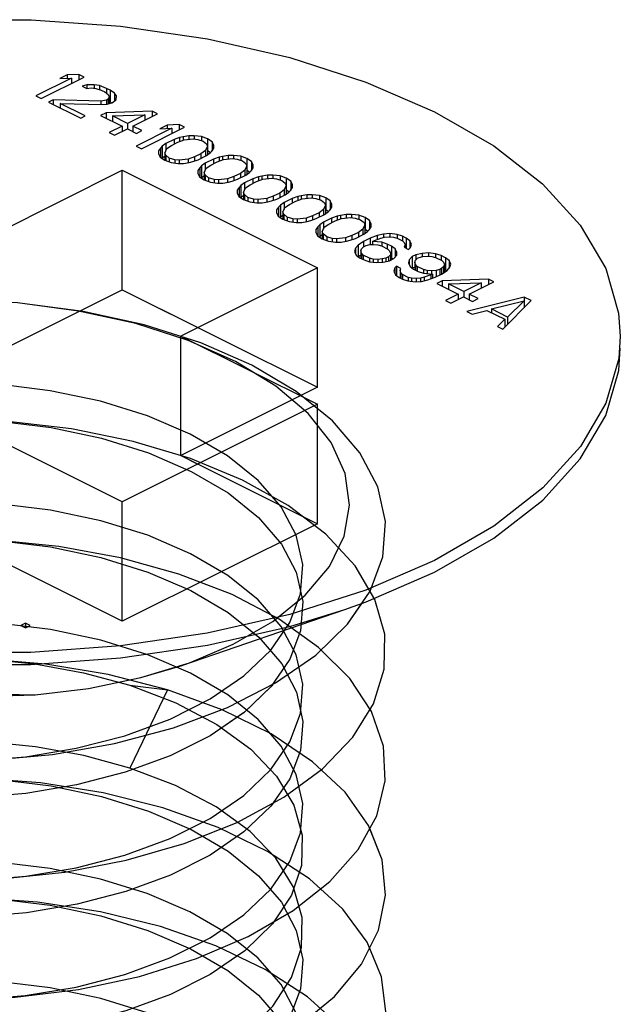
# Paper-space layout '005_EXP_CORICANT_PE_DRAWING_3_1' of a CAD drawing. Header units: millimetres. Extents: x 6 to 413, y 7 to 290.
# Tile 362 of 362: x 273.927 to 274.319, y 257.065 to 257.708. Entities that reach past the tile are written whole.
import ezdxf

# ---------------------------------------------------------------- set-up
doc = ezdxf.new("R2010")
doc.units = ezdxf.units.MM
doc.header["$LTSCALE"] = 23.1
doc.layers.get('0').update_dxf_attribs({"linetype": 'CONTINUOUS'})
doc.layers.add('124100000694A_M3X4P5_C_NI_BL184', color=7, linetype='CONTINUOUS')

# ---------------------------------------------------------------- blocks, each defined once
blk = doc.blocks.new('124100000694A_M3X4P5_C_NI_BL184', base_point=(273.90518, 257.20236))
at = {"layer": '124100000694A_M3X4P5_C_NI_BL184', "color": 7, "linetype": 'Continuous'}
for p, q in [((273.94145, 257.65644), (273.96945, 257.67044)), ((273.95828, 257.67186), (273.95352, 257.66948)), ((273.96595, 257.67219), (273.95828, 257.67186)), ((273.95828, 257.67186), (273.95828, 257.66968)), ((273.96595, 257.67219), (273.96595, 257.66869)), ((273.96945, 257.67044), (273.96595, 257.67219)), ((273.96119, 257.66981), (273.93795, 257.65819)), ((273.95352, 257.66948), (273.96119, 257.66981)), ((273.96119, 257.66981), (273.96119, 257.66631)), ((273.97112, 257.66544), (273.96815, 257.66454)), ((273.96815, 257.66454), (273.97107, 257.66308)), ((273.97583, 257.66547), (273.97112, 257.66544)), ((273.97112, 257.66544), (273.97112, 257.66308)), ((273.97583, 257.66547), (273.97583, 257.66311)), ((273.97936, 257.6649), (273.97583, 257.66547)), ((273.97936, 257.6649), (273.97936, 257.66232)), ((273.98404, 257.66315), (273.97936, 257.6649)), ((273.93795, 257.65819), (273.94145, 257.65644)), ((273.97107, 257.66308), (273.97402, 257.66339)), ((273.97402, 257.66339), (273.97696, 257.66311)), ((273.97696, 257.66311), (273.98047, 257.66195)), ((273.98047, 257.66195), (273.98281, 257.66079)), ((273.98281, 257.66079), (273.98513, 257.65903)), ((273.98404, 257.66315), (273.98404, 257.65986)), ((273.98637, 257.66198), (273.98404, 257.66315)), ((273.98569, 257.65756), (273.98507, 257.65608)), ((273.98513, 257.65903), (273.98569, 257.65756)), ((273.98569, 257.65756), (273.98569, 257.65322)), ((273.98637, 257.66198), (273.98637, 257.65419)), ((273.98927, 257.65994), (273.98637, 257.66198)), ((273.98927, 257.65994), (273.98927, 257.65492)), ((273.99042, 257.65817), (273.98927, 257.65994)), ((273.99037, 257.65582), (273.99042, 257.65817)), ((273.9491, 257.6556), (273.94612, 257.65411)), ((273.94612, 257.65411), (273.96712, 257.64361)), ((273.9491, 257.6556), (273.9491, 257.65262)), ((273.98033, 257.65488), (273.9491, 257.6556)), ((273.95376, 257.65326), (273.95376, 257.65029)), ((273.95376, 257.65326), (273.98145, 257.65253)), ((273.9701, 257.6451), (273.95376, 257.65326)), ((273.98388, 257.65549), (273.98033, 257.65488)), ((273.98033, 257.65488), (273.98033, 257.65253)), ((273.98145, 257.65253), (273.98441, 257.65284)), ((273.98507, 257.65608), (273.98388, 257.65549)), ((273.98388, 257.65549), (273.98388, 257.65284)), ((273.98441, 257.65284), (273.98738, 257.65374)), ((273.98507, 257.65608), (273.98507, 257.65304)), ((273.98637, 257.65419), (273.98569, 257.65453)), ((273.98712, 257.65366), (273.98637, 257.65419)), ((273.98738, 257.65374), (273.98857, 257.65433)), ((273.98857, 257.65433), (273.99037, 257.65582)), ((273.96712, 257.64361), (273.9701, 257.6451)), ((273.9837, 257.64723), (273.98013, 257.64545)), ((273.98013, 257.64545), (273.99413, 257.63845)), ((274.01379, 257.64828), (273.9837, 257.64723)), ((273.9837, 257.64723), (273.9837, 257.64366)), ((273.98778, 257.64519), (274.00902, 257.64589)), ((273.98778, 257.64519), (273.98778, 257.64162)), ((273.9977, 257.64023), (273.98778, 257.64519)), ((274.00902, 257.64589), (273.9977, 257.64023)), ((274.0012, 257.63848), (274.01729, 257.64653)), ((274.00902, 257.64589), (274.00902, 257.64239)), ((274.01379, 257.64828), (274.01379, 257.64478)), ((274.01729, 257.64653), (274.01379, 257.64828)), ((273.99413, 257.63845), (273.98579, 257.63427)), ((273.99413, 257.63845), (273.99413, 257.63494)), ((273.9977, 257.64023), (273.9977, 257.63669)), ((274.0012, 257.63848), (274.0012, 257.63491)), ((274.00704, 257.63557), (274.0012, 257.63848)), ((274.02362, 257.63919), (274.01885, 257.63681)), ((274.03129, 257.63952), (274.02362, 257.63919)), ((274.02362, 257.63919), (274.02362, 257.63701)), ((274.03129, 257.63952), (274.03129, 257.63602)), ((274.03479, 257.63777), (274.03129, 257.63952)), ((273.98579, 257.63427), (273.98929, 257.63252)), ((273.98929, 257.63252), (273.99763, 257.63669)), ((273.99763, 257.63669), (274.00346, 257.63378)), ((274.02652, 257.63714), (274.00329, 257.62552)), ((274.00346, 257.63378), (274.00704, 257.63557)), ((274.00679, 257.62377), (274.03479, 257.63777)), ((274.01885, 257.63681), (274.02652, 257.63714)), ((274.02652, 257.63714), (274.02652, 257.63364)), ((274.03762, 257.63219), (274.03407, 257.63158)), ((274.04116, 257.63221), (274.03762, 257.63219)), ((274.03762, 257.63219), (274.03762, 257.62984)), ((274.04116, 257.63221), (274.04116, 257.63014)), ((274.04586, 257.63164), (274.04116, 257.63221)), ((274.00329, 257.62552), (274.00679, 257.62377)), ((274.02038, 257.62532), (274.01917, 257.62413)), ((274.02277, 257.6271), (274.02038, 257.62532)), ((274.02038, 257.62532), (274.02038, 257.61753)), ((274.02814, 257.62978), (274.02277, 257.6271)), ((274.02277, 257.6271), (274.02277, 257.62262)), ((274.0233, 257.62386), (274.02629, 257.62594)), ((274.02629, 257.62594), (274.03046, 257.62803)), ((274.0317, 257.63098), (274.02814, 257.62978)), ((274.02814, 257.62978), (274.02814, 257.62686)), ((274.03046, 257.62803), (274.03462, 257.62952)), ((274.03407, 257.63158), (274.0317, 257.63098)), ((274.0317, 257.63098), (274.0317, 257.62847)), ((274.03407, 257.63158), (274.03407, 257.62932)), ((274.03462, 257.62952), (274.04052, 257.63014)), ((274.04052, 257.63014), (274.04347, 257.62986)), ((274.04347, 257.62986), (274.04698, 257.6287)), ((274.04586, 257.63164), (274.04586, 257.62907)), ((274.04996, 257.63019), (274.04586, 257.63164)), ((274.04698, 257.6287), (274.0493, 257.62695)), ((274.04986, 257.62547), (274.04862, 257.62252)), ((274.0493, 257.62695), (274.04986, 257.62547)), ((274.04986, 257.62547), (274.04986, 257.61982)), ((274.04996, 257.63019), (274.04996, 257.6224)), ((274.05286, 257.62814), (274.04996, 257.63019)), ((274.05286, 257.62814), (274.05286, 257.62243)), ((274.05399, 257.62579), (274.05286, 257.62814)), ((274.05395, 257.62402), (274.05399, 257.62579)), ((274.01796, 257.62236), (274.01792, 257.62059)), ((274.01792, 257.62059), (274.01905, 257.61824)), ((274.01917, 257.62413), (274.01796, 257.62236)), ((274.01796, 257.62236), (274.01796, 257.62059)), ((274.01917, 257.62413), (274.01917, 257.61824)), ((274.02205, 257.62091), (274.0233, 257.62386)), ((274.02205, 257.62091), (274.02205, 257.61619)), ((274.02261, 257.61944), (274.02205, 257.62091)), ((274.02261, 257.61944), (274.02261, 257.61596)), ((274.02493, 257.61768), (274.02261, 257.61944)), ((274.04562, 257.62044), (274.04145, 257.61836)), ((274.04378, 257.6166), (274.04914, 257.61928)), ((274.04862, 257.62252), (274.04562, 257.62044)), ((274.04562, 257.62044), (274.04562, 257.61752)), ((274.04862, 257.62252), (274.04862, 257.61902)), ((274.04914, 257.61928), (274.05153, 257.62106)), ((274.05164, 257.62121), (274.04996, 257.6224)), ((274.05153, 257.62106), (274.05274, 257.62225)), ((274.05274, 257.62225), (274.05395, 257.62402)), ((274.06329, 257.61936), (274.05974, 257.61875)), ((274.06682, 257.61937), (274.06329, 257.61936)), ((274.06329, 257.61936), (274.06329, 257.617)), ((274.06682, 257.61937), (274.06682, 257.61731)), ((274.07153, 257.61881), (274.06682, 257.61937)), ((274.01905, 257.61824), (274.02196, 257.61619)), ((274.02038, 257.61753), (274.02025, 257.6174)), ((274.02205, 257.61877), (274.02038, 257.61753)), ((274.02196, 257.61619), (274.02605, 257.61474)), ((274.02493, 257.61768), (274.02493, 257.61513)), ((274.02845, 257.61652), (274.02493, 257.61768)), ((274.02605, 257.61474), (274.03076, 257.61417)), ((274.02845, 257.61652), (274.02845, 257.61445)), ((274.03139, 257.61624), (274.02845, 257.61652)), ((274.03076, 257.61417), (274.03429, 257.61419)), ((274.0373, 257.61686), (274.03139, 257.61624)), ((274.03139, 257.61624), (274.03139, 257.61417)), ((274.03429, 257.61419), (274.03784, 257.6148)), ((274.04145, 257.61836), (274.0373, 257.61686)), ((274.0373, 257.61686), (274.0373, 257.6148)), ((274.03784, 257.6148), (274.04021, 257.6154)), ((274.04021, 257.6154), (274.04378, 257.6166)), ((274.04145, 257.61836), (274.04145, 257.61582)), ((274.04605, 257.61249), (274.04484, 257.6113)), ((274.04844, 257.61427), (274.04605, 257.61249)), ((274.04605, 257.61249), (274.04605, 257.60469)), ((274.0538, 257.61695), (274.04844, 257.61427)), ((274.04844, 257.61427), (274.04844, 257.60979)), ((274.04896, 257.61103), (274.05195, 257.61311)), ((274.05195, 257.61311), (274.05613, 257.61519)), ((274.05737, 257.61815), (274.0538, 257.61695)), ((274.0538, 257.61695), (274.0538, 257.61403)), ((274.05613, 257.61519), (274.06028, 257.61669)), ((274.05974, 257.61875), (274.05737, 257.61815)), ((274.05737, 257.61815), (274.05737, 257.61564)), ((274.05974, 257.61875), (274.05974, 257.61649)), ((274.06028, 257.61669), (274.06619, 257.61731)), ((274.06619, 257.61731), (274.06913, 257.61703)), ((274.06913, 257.61703), (274.07265, 257.61587)), ((274.07153, 257.61881), (274.07153, 257.61624)), ((274.07562, 257.61736), (274.07153, 257.61881)), ((274.07265, 257.61587), (274.07497, 257.61411)), ((274.07553, 257.61264), (274.07428, 257.60969)), ((274.07497, 257.61411), (274.07553, 257.61264)), ((274.07553, 257.61264), (274.07553, 257.60698)), ((274.07562, 257.61736), (274.07562, 257.60956)), ((274.07853, 257.61531), (274.07562, 257.61736)), ((274.07853, 257.61531), (274.07853, 257.60959)), ((274.07966, 257.61296), (274.07853, 257.61531)), ((274.07962, 257.61119), (274.07966, 257.61296)), ((273.90518, 257.56512), (273.99427, 257.60967)), ((273.99427, 257.53173), (273.99427, 257.60967)), ((273.99427, 257.60967), (274.12155, 257.54603)), ((274.04363, 257.60953), (274.04359, 257.60776)), ((274.04359, 257.60776), (274.04472, 257.6054)), ((274.04484, 257.6113), (274.04363, 257.60953)), ((274.04363, 257.60953), (274.04363, 257.60776)), ((274.04484, 257.6113), (274.04484, 257.6054)), ((274.04772, 257.60807), (274.04896, 257.61103)), ((274.04772, 257.60807), (274.04772, 257.60336)), ((274.04828, 257.6066), (274.04772, 257.60807)), ((274.04828, 257.6066), (274.04828, 257.60312)), ((274.0506, 257.60485), (274.04828, 257.6066)), ((274.07129, 257.60761), (274.06712, 257.60552)), ((274.06944, 257.60377), (274.07481, 257.60645)), ((274.07428, 257.60969), (274.07129, 257.60761)), ((274.07129, 257.60761), (274.07129, 257.60469)), ((274.07428, 257.60969), (274.07428, 257.60619)), ((274.07481, 257.60645), (274.0772, 257.60823)), ((274.07731, 257.60838), (274.07562, 257.60956)), ((274.0772, 257.60823), (274.0784, 257.60941)), ((274.0784, 257.60941), (274.07962, 257.61119)), ((274.08896, 257.60652), (274.08541, 257.60591)), ((274.09249, 257.60654), (274.08896, 257.60652)), ((274.08896, 257.60652), (274.08896, 257.60417)), ((274.09249, 257.60654), (274.09249, 257.60447)), ((274.0972, 257.60598), (274.09249, 257.60654)), ((274.04472, 257.6054), (274.04762, 257.60336)), ((274.04605, 257.60469), (274.04591, 257.60456)), ((274.04772, 257.60594), (274.04605, 257.60469)), ((274.04762, 257.60336), (274.05172, 257.6019)), ((274.0506, 257.60485), (274.0506, 257.6023)), ((274.05411, 257.60369), (274.0506, 257.60485)), ((274.05172, 257.6019), (274.05642, 257.60134)), ((274.05411, 257.60369), (274.05411, 257.60162)), ((274.05706, 257.60341), (274.05411, 257.60369)), ((274.05642, 257.60134), (274.05996, 257.60136)), ((274.06296, 257.60403), (274.05706, 257.60341)), ((274.05706, 257.60341), (274.05706, 257.60134)), ((274.05996, 257.60136), (274.06351, 257.60197)), ((274.06712, 257.60552), (274.06296, 257.60403)), ((274.06296, 257.60403), (274.06296, 257.60197)), ((274.06351, 257.60197), (274.06588, 257.60257)), ((274.06588, 257.60257), (274.06944, 257.60377)), ((274.06712, 257.60552), (274.06712, 257.60299)), ((274.07171, 257.59965), (274.07051, 257.59847)), ((274.07411, 257.60143), (274.07171, 257.59965)), ((274.07171, 257.59965), (274.07171, 257.59186)), ((274.07947, 257.60411), (274.07411, 257.60143)), ((274.07411, 257.60143), (274.07411, 257.59695)), ((274.07463, 257.59819), (274.07762, 257.60027)), ((274.07762, 257.60027), (274.08179, 257.60236)), ((274.08303, 257.60531), (274.07947, 257.60411)), ((274.07947, 257.60411), (274.07947, 257.6012)), ((274.08179, 257.60236), (274.08595, 257.60385)), ((274.08541, 257.60591), (274.08303, 257.60531)), ((274.08303, 257.60531), (274.08303, 257.6028)), ((274.08541, 257.60591), (274.08541, 257.60366)), ((274.08595, 257.60385), (274.09186, 257.60447)), ((274.09186, 257.60447), (274.0948, 257.60419)), ((274.0948, 257.60419), (274.09831, 257.60303)), ((274.0972, 257.60598), (274.0972, 257.6034)), ((274.10129, 257.60452), (274.0972, 257.60598)), ((274.09831, 257.60303), (274.10063, 257.60128)), ((274.10119, 257.59981), (274.09995, 257.59685)), ((274.10063, 257.60128), (274.10119, 257.59981)), ((274.10119, 257.59981), (274.10119, 257.59415)), ((274.10129, 257.60452), (274.10129, 257.59673)), ((274.1042, 257.60248), (274.10129, 257.60452)), ((274.1042, 257.60248), (274.1042, 257.59676)), ((274.10533, 257.60012), (274.1042, 257.60248)), ((274.10529, 257.59835), (274.10533, 257.60012)), ((274.06929, 257.59669), (274.06926, 257.59492)), ((274.06926, 257.59492), (274.07039, 257.59257)), ((274.07051, 257.59847), (274.06929, 257.59669)), ((274.06929, 257.59669), (274.06929, 257.59492)), ((274.07051, 257.59847), (274.07051, 257.59257)), ((274.07339, 257.59524), (274.07463, 257.59819)), ((274.07339, 257.59524), (274.07339, 257.59052)), ((274.07395, 257.59377), (274.07339, 257.59524)), ((274.07395, 257.59377), (274.07395, 257.59029)), ((274.07627, 257.59201), (274.07395, 257.59377)), ((274.09696, 257.59477), (274.09279, 257.59269)), ((274.09511, 257.59093), (274.10047, 257.59361)), ((274.09995, 257.59685), (274.09696, 257.59477)), ((274.09696, 257.59477), (274.09696, 257.59186)), ((274.09995, 257.59685), (274.09995, 257.59335)), ((274.10047, 257.59361), (274.10287, 257.59539)), ((274.10297, 257.59554), (274.10129, 257.59673)), ((274.10287, 257.59539), (274.10407, 257.59658)), ((274.10407, 257.59658), (274.10529, 257.59835)), ((274.11462, 257.59369), (274.11107, 257.59308)), ((274.11816, 257.59371), (274.11462, 257.59369)), ((274.11462, 257.59369), (274.11462, 257.59133)), ((274.11816, 257.59371), (274.11816, 257.59164)), ((274.12286, 257.59314), (274.11816, 257.59371)), ((274.12286, 257.59314), (274.12286, 257.59057)), ((274.12696, 257.59169), (274.12286, 257.59314)), ((274.07039, 257.59257), (274.07329, 257.59052)), ((274.07171, 257.59186), (274.07158, 257.59173)), ((274.07339, 257.5931), (274.07171, 257.59186)), ((274.07329, 257.59052), (274.07739, 257.58907)), ((274.07627, 257.59201), (274.07627, 257.58947)), ((274.07978, 257.59085), (274.07627, 257.59201)), ((274.07739, 257.58907), (274.08209, 257.58851)), ((274.07978, 257.59085), (274.07978, 257.58878)), ((274.08272, 257.59057), (274.07978, 257.59085)), ((274.08209, 257.58851), (274.08563, 257.58852)), ((274.08863, 257.59119), (274.08272, 257.59057)), ((274.08272, 257.59057), (274.08272, 257.58851)), ((274.08563, 257.58852), (274.08918, 257.58913)), ((274.09279, 257.59269), (274.08863, 257.59119)), ((274.08863, 257.59119), (274.08863, 257.58913)), ((274.08918, 257.58913), (274.09155, 257.58973)), ((274.09155, 257.58973), (274.09511, 257.59093)), ((274.09279, 257.59269), (274.09279, 257.59015)), ((274.09738, 257.58682), (274.09618, 257.58563)), ((274.09978, 257.5886), (274.09738, 257.58682)), ((274.09738, 257.58682), (274.09738, 257.57902)), ((274.10514, 257.59128), (274.09978, 257.5886)), ((274.09978, 257.5886), (274.09978, 257.58412)), ((274.1003, 257.58536), (274.10329, 257.58744)), ((274.10329, 257.58744), (274.10746, 257.58952)), ((274.1087, 257.59248), (274.10514, 257.59128)), ((274.10514, 257.59128), (274.10514, 257.58836)), ((274.10746, 257.58952), (274.11162, 257.59102)), ((274.11107, 257.59308), (274.1087, 257.59248)), ((274.1087, 257.59248), (274.1087, 257.58997)), ((274.11107, 257.59308), (274.11107, 257.59082)), ((274.11162, 257.59102), (274.11753, 257.59164)), ((274.11753, 257.59164), (274.12047, 257.59136)), ((274.12047, 257.59136), (274.12398, 257.5902)), ((274.12398, 257.5902), (274.1263, 257.58844)), ((274.12686, 257.58697), (274.12562, 257.58402)), ((274.1263, 257.58844), (274.12686, 257.58697)), ((274.12686, 257.58697), (274.12686, 257.58131)), ((274.12696, 257.59169), (274.12696, 257.58389)), ((274.12986, 257.58964), (274.12696, 257.59169)), ((274.12986, 257.58964), (274.12986, 257.58393)), ((274.13099, 257.58729), (274.12986, 257.58964)), ((274.13096, 257.58552), (274.13099, 257.58729)), ((274.09496, 257.58386), (274.09493, 257.58209)), ((274.09493, 257.58209), (274.09605, 257.57974)), ((274.09618, 257.58563), (274.09496, 257.58386)), ((274.09496, 257.58386), (274.09496, 257.58209)), ((274.09618, 257.58563), (274.09618, 257.57974)), ((274.09906, 257.5824), (274.1003, 257.58536)), ((274.09906, 257.5824), (274.09906, 257.57769)), ((274.09962, 257.58093), (274.09906, 257.5824)), ((274.09962, 257.58093), (274.09962, 257.57746)), ((274.10194, 257.57918), (274.09962, 257.58093)), ((274.12263, 257.58194), (274.11846, 257.57985)), ((274.12078, 257.5781), (274.12614, 257.58078)), ((274.12562, 257.58402), (274.12263, 257.58194)), ((274.12263, 257.58194), (274.12263, 257.57902)), ((274.12562, 257.58402), (274.12562, 257.58052)), ((274.12614, 257.58078), (274.12854, 257.58256)), ((274.12864, 257.58271), (274.12696, 257.58389)), ((274.12854, 257.58256), (274.12974, 257.58375)), ((274.12974, 257.58375), (274.13096, 257.58552)), ((274.14029, 257.58085), (274.13674, 257.58025)), ((274.14383, 257.58087), (274.14029, 257.58085)), ((274.14029, 257.58085), (274.14029, 257.5785)), ((274.14383, 257.58087), (274.14383, 257.57881)), ((274.14853, 257.58031), (274.14383, 257.58087)), ((274.14853, 257.58031), (274.14853, 257.57773)), ((274.15263, 257.57886), (274.14853, 257.58031)), ((274.09605, 257.57974), (274.09896, 257.57769)), ((274.09738, 257.57902), (274.09725, 257.57889)), ((274.09906, 257.58027), (274.09738, 257.57902)), ((274.09896, 257.57769), (274.10306, 257.57624)), ((274.10194, 257.57918), (274.10194, 257.57663)), ((274.10545, 257.57802), (274.10194, 257.57918)), ((274.10306, 257.57624), (274.10776, 257.57567)), ((274.10545, 257.57802), (274.10545, 257.57595)), ((274.10839, 257.57774), (274.10545, 257.57802)), ((274.10776, 257.57567), (274.1113, 257.57569)), ((274.1143, 257.57836), (274.10839, 257.57774)), ((274.10839, 257.57774), (274.10839, 257.57567)), ((274.1113, 257.57569), (274.11485, 257.5763)), ((274.11846, 257.57985), (274.1143, 257.57836)), ((274.1143, 257.57836), (274.1143, 257.5763)), ((274.11485, 257.5763), (274.11722, 257.5769)), ((274.11722, 257.5769), (274.12078, 257.5781)), ((274.11846, 257.57985), (274.11846, 257.57732)), ((274.12305, 257.57398), (274.12185, 257.5728)), ((274.12545, 257.57576), (274.12305, 257.57398)), ((274.12305, 257.57398), (274.12305, 257.56619)), ((274.13081, 257.57845), (274.12545, 257.57576)), ((274.12545, 257.57576), (274.12545, 257.57128)), ((274.12597, 257.57253), (274.12896, 257.5746)), ((274.12896, 257.5746), (274.13313, 257.57669)), ((274.13437, 257.57964), (274.13081, 257.57845)), ((274.13081, 257.57845), (274.13081, 257.57553)), ((274.13313, 257.57669), (274.13729, 257.57818)), ((274.13674, 257.58025), (274.13437, 257.57964)), ((274.13437, 257.57964), (274.13437, 257.57714)), ((274.13674, 257.58025), (274.13674, 257.57799)), ((274.13729, 257.57818), (274.1432, 257.57881)), ((274.1432, 257.57881), (274.14614, 257.57853)), ((274.14614, 257.57853), (274.14965, 257.57737)), ((274.14965, 257.57737), (274.15197, 257.57561)), ((274.15253, 257.57414), (274.15129, 257.57118)), ((274.15197, 257.57561), (274.15253, 257.57414)), ((274.15253, 257.57414), (274.15253, 257.56848)), ((274.15263, 257.57886), (274.15263, 257.57106)), ((274.15553, 257.57681), (274.15263, 257.57886)), ((274.15553, 257.57681), (274.15553, 257.57109)), ((274.15666, 257.57446), (274.15553, 257.57681)), ((274.15663, 257.57269), (274.15666, 257.57446)), ((274.12063, 257.57102), (274.12059, 257.56925)), ((274.12059, 257.56925), (274.12172, 257.5669)), ((274.12185, 257.5728), (274.12063, 257.57102)), ((274.12063, 257.57102), (274.12063, 257.56925)), ((274.12185, 257.5728), (274.12185, 257.5669)), ((274.12473, 257.56744), (274.12305, 257.56619)), ((274.12473, 257.56957), (274.12597, 257.57253)), ((274.12473, 257.56957), (274.12473, 257.56485)), ((274.12528, 257.5681), (274.12473, 257.56957)), ((274.12528, 257.5681), (274.12528, 257.56462)), ((274.12761, 257.56634), (274.12528, 257.5681)), ((274.1483, 257.56911), (274.14413, 257.56702)), ((274.14645, 257.56526), (274.15181, 257.56795)), ((274.15129, 257.57118), (274.1483, 257.56911)), ((274.1483, 257.56911), (274.1483, 257.56619)), ((274.15129, 257.57118), (274.15129, 257.56768)), ((274.15181, 257.56795), (274.1542, 257.56973)), ((274.15431, 257.56988), (274.15263, 257.57106)), ((274.1542, 257.56973), (274.15541, 257.57091)), ((274.15541, 257.57091), (274.15663, 257.57269)), ((274.16478, 257.56801), (274.16063, 257.56711)), ((274.16891, 257.56833), (274.16478, 257.56801)), ((274.16478, 257.56801), (274.16478, 257.56595)), ((274.16891, 257.56833), (274.16891, 257.56626)), ((274.17362, 257.56777), (274.16891, 257.56833)), ((274.17362, 257.56777), (274.17362, 257.56541)), ((274.17713, 257.5666), (274.17362, 257.56777)), ((274.12172, 257.5669), (274.12463, 257.56485)), ((274.12305, 257.56619), (274.12292, 257.56606)), ((274.12463, 257.56485), (274.12872, 257.5634)), ((274.12761, 257.56634), (274.12761, 257.5638)), ((274.13112, 257.56518), (274.12761, 257.56634)), ((274.12872, 257.5634), (274.13343, 257.56284)), ((274.13112, 257.56518), (274.13112, 257.56311)), ((274.13406, 257.5649), (274.13112, 257.56518)), ((274.13343, 257.56284), (274.13696, 257.56286)), ((274.13997, 257.56552), (274.13406, 257.5649)), ((274.13406, 257.5649), (274.13406, 257.56284)), ((274.13696, 257.56286), (274.14051, 257.56346)), ((274.14413, 257.56702), (274.13997, 257.56552)), ((274.13997, 257.56552), (274.13997, 257.56346)), ((274.14051, 257.56346), (274.14289, 257.56407)), ((274.14289, 257.56407), (274.14645, 257.56526)), ((274.14413, 257.56702), (274.14413, 257.56448)), ((274.15171, 257.56323), (274.14812, 257.56085)), ((274.15588, 257.56531), (274.15171, 257.56323)), ((274.15171, 257.56323), (274.15171, 257.55969)), ((274.15342, 257.56058), (274.15579, 257.56119)), ((274.15579, 257.56119), (274.15815, 257.5612)), ((274.16063, 257.56711), (274.15588, 257.56531)), ((274.15588, 257.56531), (274.15588, 257.56119)), ((274.15761, 257.56326), (274.1588, 257.56386)), ((274.15761, 257.56326), (274.15761, 257.5612)), ((274.16349, 257.5627), (274.15761, 257.56326)), ((274.15815, 257.5612), (274.16109, 257.56092)), ((274.1588, 257.56386), (274.16296, 257.56535)), ((274.16063, 257.56711), (274.16063, 257.56452)), ((274.16296, 257.56535), (274.16533, 257.56595)), ((274.16349, 257.5627), (274.16349, 257.56034)), ((274.167, 257.56154), (274.16349, 257.5627)), ((274.16533, 257.56595), (274.16828, 257.56626)), ((274.167, 257.56154), (274.167, 257.55856)), ((274.16992, 257.56008), (274.167, 257.56154)), ((274.16828, 257.56626), (274.17122, 257.56598)), ((274.17122, 257.56598), (274.17357, 257.56541)), ((274.17357, 257.56541), (274.17707, 257.56366)), ((274.17707, 257.56366), (274.17822, 257.56248)), ((274.17713, 257.5666), (274.17713, 257.56366)), ((274.17946, 257.56544), (274.17713, 257.5666)), ((274.17878, 257.56101), (274.17816, 257.55954)), ((274.17822, 257.56248), (274.17878, 257.56101)), ((274.17878, 257.56101), (274.17878, 257.55923)), ((274.17946, 257.56544), (274.17946, 257.55888)), ((274.18178, 257.56368), (274.17946, 257.56544)), ((274.18178, 257.56368), (274.18178, 257.55877)), ((274.18291, 257.56133), (274.18178, 257.56368)), ((274.18228, 257.55926), (274.18291, 257.56133)), ((274.14631, 257.55878), (274.14568, 257.55671)), ((274.14568, 257.55671), (274.14681, 257.55436)), ((274.14812, 257.56085), (274.14631, 257.55878)), ((274.14631, 257.55878), (274.14631, 257.55539)), ((274.14812, 257.56085), (274.14812, 257.55336)), ((274.14981, 257.55703), (274.15043, 257.55851)), ((274.14981, 257.55703), (274.14981, 257.55226)), ((274.15037, 257.55556), (274.14981, 257.55703)), ((274.15037, 257.55556), (274.15037, 257.55198)), ((274.15152, 257.55438), (274.15037, 257.55556)), ((274.15043, 257.55851), (274.15164, 257.55969)), ((274.15164, 257.55969), (274.15342, 257.56058)), ((274.16109, 257.56092), (274.16344, 257.56034)), ((274.16344, 257.56034), (274.16752, 257.5583)), ((274.16752, 257.5583), (274.16868, 257.55713)), ((274.16868, 257.55713), (274.16924, 257.55566)), ((274.16924, 257.55566), (274.16921, 257.55448)), ((274.16992, 257.56008), (274.16992, 257.55229)), ((274.17224, 257.55833), (274.16992, 257.56008)), ((274.17224, 257.55833), (274.17224, 257.55296)), ((274.17337, 257.55597), (274.17224, 257.55833)), ((274.17333, 257.5542), (274.17337, 257.55597)), ((274.17816, 257.55954), (274.18108, 257.55808)), ((274.18108, 257.55808), (274.18228, 257.55926)), ((274.18986, 257.55547), (274.18572, 257.55456)), ((274.194, 257.55579), (274.18986, 257.55547)), ((274.18986, 257.55547), (274.18986, 257.55341)), ((274.194, 257.55579), (274.194, 257.55372)), ((274.1987, 257.55522), (274.194, 257.55579)), ((274.1987, 257.55522), (274.1987, 257.55286)), ((274.20221, 257.55406), (274.1987, 257.55522)), ((274.14681, 257.55436), (274.14913, 257.5526)), ((274.14981, 257.55418), (274.14834, 257.5532)), ((274.14913, 257.5526), (274.15205, 257.55115)), ((274.15152, 257.55438), (274.15152, 257.55141)), ((274.15561, 257.55234), (274.15152, 257.55438)), ((274.15205, 257.55115), (274.15556, 257.54998)), ((274.15556, 257.54998), (274.16026, 257.54942)), ((274.15561, 257.55234), (274.15561, 257.54998)), ((274.15795, 257.55177), (274.15561, 257.55234)), ((274.15795, 257.55177), (274.15795, 257.5497)), ((274.16089, 257.55149), (274.15795, 257.55177)), ((274.16026, 257.54942), (274.1644, 257.54974)), ((274.16385, 257.5518), (274.16089, 257.55149)), ((274.16089, 257.55149), (274.16089, 257.54942)), ((274.16622, 257.5524), (274.16385, 257.5518)), ((274.16385, 257.5518), (274.16385, 257.54974)), ((274.1644, 257.54974), (274.16854, 257.55064)), ((274.16801, 257.55329), (274.16622, 257.5524)), ((274.16622, 257.5524), (274.16622, 257.55014)), ((274.16921, 257.55448), (274.16801, 257.55329)), ((274.16801, 257.55329), (274.16801, 257.55064)), ((274.16854, 257.55064), (274.17152, 257.55213)), ((274.16921, 257.55448), (274.16921, 257.55098)), ((274.16992, 257.55229), (274.16924, 257.55263)), ((274.17068, 257.55171), (274.16992, 257.55229)), ((274.17152, 257.55213), (274.17333, 257.5542)), ((274.18152, 257.5513), (274.18089, 257.54923)), ((274.18089, 257.54923), (274.18202, 257.54688)), ((274.18334, 257.55337), (274.18152, 257.5513)), ((274.18152, 257.5513), (274.18152, 257.54792)), ((274.18572, 257.55456), (274.18334, 257.55337)), ((274.18334, 257.55337), (274.18334, 257.54589)), ((274.18502, 257.54955), (274.18564, 257.55103)), ((274.18502, 257.54955), (274.18502, 257.54478)), ((274.18558, 257.54808), (274.18502, 257.54955)), ((274.18564, 257.55103), (274.18685, 257.55221)), ((274.18572, 257.55456), (274.18572, 257.55103)), ((274.18685, 257.55221), (274.18804, 257.55281)), ((274.18804, 257.55281), (274.19041, 257.55341)), ((274.19041, 257.55341), (274.19336, 257.55372)), ((274.19336, 257.55372), (274.19631, 257.55344)), ((274.19631, 257.55344), (274.19865, 257.55286)), ((274.19865, 257.55286), (274.20274, 257.55082)), ((274.20221, 257.55406), (274.20221, 257.55108)), ((274.20513, 257.5526), (274.20221, 257.55406)), ((274.20274, 257.55082), (274.20389, 257.54965)), ((274.20445, 257.54818), (274.20383, 257.5467)), ((274.20389, 257.54965), (274.20445, 257.54818)), ((274.20445, 257.54818), (274.20445, 257.54324)), ((274.20513, 257.5526), (274.20513, 257.54481)), ((274.20745, 257.55085), (274.20513, 257.5526)), ((274.20745, 257.55085), (274.20745, 257.54586)), ((274.20858, 257.5485), (274.20745, 257.55085)), ((274.20795, 257.54643), (274.20858, 257.5485)), ((274.12155, 257.54603), (274.03246, 257.50148)), ((274.17198, 257.54594), (274.17135, 257.54388)), ((274.17135, 257.54388), (274.17248, 257.54153)), ((274.17318, 257.54713), (274.17198, 257.54594)), ((274.17198, 257.54594), (274.17198, 257.54256)), ((274.17318, 257.54713), (274.17318, 257.54099)), ((274.1761, 257.54567), (274.17318, 257.54713)), ((274.17548, 257.54419), (274.1761, 257.54567)), ((274.17548, 257.54419), (274.17548, 257.53943)), ((274.17604, 257.54272), (274.17548, 257.54419)), ((274.17604, 257.54272), (274.17604, 257.53915)), ((274.17719, 257.54155), (274.17604, 257.54272)), ((274.18202, 257.54688), (274.18434, 257.54513)), ((274.18502, 257.54642), (274.18358, 257.5457)), ((274.18434, 257.54513), (274.18726, 257.54367)), ((274.18558, 257.54808), (274.18558, 257.5445)), ((274.18674, 257.54691), (274.18558, 257.54808)), ((274.18674, 257.54691), (274.18674, 257.54393)), ((274.19082, 257.54486), (274.18674, 257.54691)), ((274.18726, 257.54367), (274.19077, 257.54251)), ((274.19077, 257.54251), (274.19665, 257.54195)), ((274.19082, 257.54486), (274.19082, 257.54251)), ((274.19317, 257.54429), (274.19082, 257.54486)), ((274.19317, 257.54429), (274.19317, 257.54228)), ((274.19611, 257.54401), (274.19317, 257.54429)), ((274.19665, 257.54195), (274.19546, 257.54135)), ((274.19906, 257.54432), (274.19611, 257.54401)), ((274.19611, 257.54401), (274.19611, 257.54195)), ((274.19665, 257.54195), (274.19665, 257.53924)), ((274.19838, 257.53989), (274.20255, 257.54198)), ((274.20143, 257.54492), (274.19906, 257.54432)), ((274.19906, 257.54432), (274.19906, 257.54024)), ((274.20262, 257.54552), (274.20143, 257.54492)), ((274.20143, 257.54492), (274.20143, 257.54142)), ((274.20255, 257.54198), (274.20614, 257.54436)), ((274.20383, 257.5467), (274.20262, 257.54552)), ((274.20262, 257.54552), (274.20262, 257.54198)), ((274.20383, 257.5467), (274.20383, 257.54283)), ((274.20513, 257.54481), (274.20445, 257.54515)), ((274.20599, 257.54416), (274.20513, 257.54481)), ((274.20614, 257.54436), (274.20795, 257.54643)), ((274.17248, 257.54153), (274.1748, 257.53977)), ((274.1748, 257.53977), (274.17713, 257.5386)), ((274.17713, 257.5386), (274.18064, 257.53744)), ((274.17719, 257.54155), (274.17719, 257.5386)), ((274.18069, 257.5398), (274.17719, 257.54155)), ((274.18064, 257.53744), (274.18535, 257.53688)), ((274.18069, 257.5398), (274.18069, 257.53744)), ((274.18304, 257.53922), (274.18069, 257.5398)), ((274.18304, 257.53922), (274.18304, 257.53715)), ((274.18598, 257.53894), (274.18304, 257.53922)), ((274.18535, 257.53688), (274.18948, 257.53719)), ((274.18893, 257.53925), (274.18598, 257.53894)), ((274.18598, 257.53894), (274.18598, 257.53688)), ((274.1913, 257.53986), (274.18893, 257.53925)), ((274.18893, 257.53925), (274.18893, 257.53719)), ((274.18948, 257.53719), (274.19363, 257.5381)), ((274.19546, 257.54135), (274.1913, 257.53986)), ((274.1913, 257.53986), (274.1913, 257.53759)), ((274.19363, 257.5381), (274.19838, 257.53989)), ((274.19546, 257.54135), (274.19546, 257.53879)), ((274.20305, 257.53756), (274.19947, 257.53577)), ((274.19947, 257.53577), (274.21347, 257.52877)), ((274.23313, 257.5386), (274.20305, 257.53756)), ((274.20305, 257.53756), (274.20305, 257.53399)), ((274.20713, 257.53552), (274.22837, 257.53622)), ((274.20713, 257.53552), (274.20713, 257.53194)), ((274.21705, 257.53056), (274.20713, 257.53552)), ((274.22837, 257.53622), (274.21705, 257.53056)), ((274.22055, 257.52881), (274.23663, 257.53685)), ((274.22837, 257.53622), (274.22837, 257.53272)), ((274.23313, 257.5386), (274.23313, 257.5351)), ((274.23663, 257.53685), (274.23313, 257.5386)), ((273.90518, 257.48718), (273.99427, 257.53173)), ((273.99427, 257.53173), (274.04361, 257.50706)), ((274.21705, 257.53056), (274.21705, 257.52702)), ((274.21347, 257.52877), (274.20513, 257.5246)), ((274.20513, 257.5246), (274.20863, 257.52285)), ((274.20863, 257.52285), (274.21697, 257.52702)), ((274.21347, 257.52877), (274.21347, 257.52527)), ((274.21697, 257.52702), (274.22281, 257.52411)), ((274.25647, 257.52694), (274.21913, 257.5176)), ((274.22055, 257.52881), (274.22055, 257.52524)), ((274.22638, 257.52589), (274.22055, 257.52881)), ((274.22281, 257.52411), (274.22638, 257.52589)), ((274.23508, 257.51916), (274.25642, 257.52458)), ((274.24247, 257.50593), (274.26113, 257.5246)), ((274.25642, 257.52458), (274.24558, 257.51391)), ((274.25642, 257.52458), (274.25642, 257.51989)), ((274.25647, 257.52694), (274.25647, 257.52458)), ((274.26113, 257.5246), (274.25647, 257.52694)), ((274.21913, 257.5176), (274.22263, 257.51585)), ((274.22263, 257.51585), (274.23211, 257.51826)), ((274.23211, 257.51826), (274.24378, 257.51243)), ((274.23508, 257.51916), (274.23508, 257.51678)), ((274.24558, 257.51391), (274.23508, 257.51916)), ((274.24378, 257.51243), (274.23897, 257.50768)), ((274.24378, 257.51243), (274.24378, 257.50725)), ((274.24558, 257.51391), (274.24558, 257.50905)), ((274.23897, 257.50768), (274.24247, 257.50593)), ((274.03246, 257.42354), (274.03246, 257.50148)), ((274.03246, 257.50148), (274.12155, 257.45693)), ((274.12155, 257.45693), (273.99427, 257.39329)), ((273.99427, 257.39329), (273.90518, 257.43784)), ((274.03246, 257.42354), (274.04361, 257.41796)), ((274.15328, 257.32797), (274.19792, 257.34731)), ((274.13942, 257.32301), (274.15328, 257.32797)), ((274.03322, 257.28657), (274.13942, 257.32301)), ((273.93116, 257.31411), (273.92818, 257.31262)), ((273.92818, 257.31262), (273.9311, 257.31117)), ((273.9311, 257.31117), (273.93408, 257.31266)), ((273.93116, 257.31411), (273.93116, 257.31117)), ((273.93408, 257.31266), (273.93116, 257.31411)), ((274.07409, 257.25612), (274.05155, 257.24067)), ((274.07365, 257.17783), (274.05155, 257.16273)), ((274.07424, 257.10037), (274.05155, 257.08479))]:
    blk.add_line(p, q, dxfattribs=at)
for points in [[(273.61243, 257.64785), (273.65712, 257.66721), (273.70687, 257.68319), (273.7606, 257.69545), (273.81714, 257.70375), (273.87565, 257.70795), (273.93476, 257.70795), (273.99321, 257.70375), (274.04983, 257.69543), (274.10355, 257.68317), (274.15326, 257.6672), (274.19791, 257.64786), (274.23657, 257.62555), (274.26849, 257.60073), (274.29302, 257.5739), (274.30966, 257.54561), (274.3181, 257.51642), (274.31917, 257.50148)], [(274.31917, 257.50148), (274.31815, 257.48691), (274.3098, 257.45768), (274.29325, 257.42938), (274.26872, 257.40245), (274.23671, 257.3775), (274.19792, 257.35511)], [(274.19792, 257.34731), (274.2366, 257.36964), (274.26854, 257.39448), (274.29307, 257.42135), (274.30972, 257.44968), (274.31812, 257.47892), (274.31918, 257.49369)], [(274.19792, 257.35511), (274.15323, 257.33575), (274.10349, 257.31977)], [(274.14465, 257.23962), (274.15817, 257.26145), (274.16517, 257.28402), (274.16549, 257.30689), (274.15912, 257.32965), (274.15872, 257.33033)], [(274.12047, 257.29332), (274.1412, 257.31337), (274.15053, 257.32699)], [(273.67093, 257.32301), (273.70677, 257.31201), (273.7605, 257.29974), (273.81717, 257.29142), (273.87564, 257.28721), (273.93471, 257.28721), (273.99318, 257.29142), (274.04985, 257.29974), (274.10359, 257.31201), (274.13942, 257.32301)], [(274.10349, 257.31977), (274.04975, 257.30751), (273.99321, 257.29921), (273.93471, 257.29501), (273.8756, 257.29501), (273.81714, 257.29921), (273.76052, 257.30753), (273.7068, 257.31979)], [(274.02759, 257.24586), (274.06294, 257.25915), (274.09421, 257.27513), (274.12047, 257.29332)], [(273.78003, 257.28558), (273.79478, 257.28093), (273.82806, 257.27311), (273.86366, 257.26814), (273.90049, 257.2662), (273.93741, 257.26735)], [(273.93741, 257.26735), (273.97224, 257.27152), (274.00639, 257.27859), (274.03324, 257.28658)], [(274.09244, 257.27422), (274.09181, 257.27329), (274.07409, 257.25612)], [(274.14818, 257.1664), (274.16028, 257.18845), (274.16582, 257.21118), (274.16468, 257.23392), (274.15693, 257.2564), (274.15596, 257.25788)], [(273.90522, 257.22456), (273.94881, 257.22848), (273.98913, 257.23556), (274.02759, 257.24586)], [(274.05155, 257.24067), (274.02558, 257.22763), (273.99618, 257.2168), (273.96431, 257.20852)], [(274.09956, 257.20045), (274.12493, 257.21913), (274.14465, 257.23962)], [(273.96431, 257.20852), (273.93126, 257.20301), (273.89703, 257.20021), (273.86274, 257.20025), (273.82985, 257.20309)], [(274.03474, 257.17028), (274.06929, 257.18408), (274.09956, 257.20045)], [(274.09263, 257.19671), (274.09118, 257.19461), (274.07365, 257.17783)], [(274.15029, 257.09154), (274.16149, 257.11375), (274.16606, 257.13658), (274.16388, 257.15961), (274.15575, 257.1802)], [(273.90526, 257.14662), (273.91534, 257.1472), (273.95671, 257.15165), (273.99686, 257.15939), (274.03474, 257.17028)], [(274.05155, 257.16273), (274.02564, 257.14971), (273.99648, 257.13895), (273.96475, 257.13067)], [(274.10568, 257.12649), (274.12976, 257.14555), (274.14818, 257.1664)], [(273.96475, 257.13067), (273.93177, 257.12513), (273.89763, 257.12229), (273.86329, 257.12229), (273.83023, 257.1251)], [(274.04274, 257.09516), (274.07642, 257.10957), (274.10568, 257.12649)], [(274.0931, 257.11922), (274.09221, 257.11788), (274.07424, 257.10037)], [(274.15141, 257.01532), (274.16209, 257.03758), (274.16614, 257.06037), (274.16344, 257.08338), (274.15562, 257.10212)], [(273.90523, 257.06868), (273.92437, 257.06994), (273.96574, 257.07514), (274.00554, 257.08361), (274.04274, 257.09516)], [(274.1093, 257.05106), (274.13272, 257.07045), (274.15029, 257.09154)], [(274.05155, 257.08479), (274.02564, 257.07177), (273.99653, 257.06103), (273.96488, 257.05276), (273.93189, 257.0472), (273.8981, 257.04437), (273.86423, 257.04431), (273.83147, 257.047)]]:
    blk.add_lwpolyline(points, dxfattribs=at)

psp = doc.layouts.new('005_EXP_CORICANT_PE_DRAWING_3_1')

# ---------------------------------------------------------------- linework, layer by layer
at = {"color": 2, "linetype": 'Continuous'}
for p, q in [((273.90518, 257.56512), (273.99427, 257.60967)), ((273.99427, 257.60967), (274.12155, 257.54603)), ((274.12155, 257.54603), (274.03246, 257.50148)), ((274.03246, 257.50148), (274.12155, 257.45693)), ((274.12155, 257.45693), (273.99427, 257.39329)), ((273.99427, 257.39329), (273.90518, 257.43784))]:
    psp.add_line(p, q, dxfattribs=at)
at = {"color": 6, "linetype": 'Continuous'}
for p, q in [((273.99427, 257.53173), (273.99427, 257.60967)), ((274.12155, 257.46809), (274.12155, 257.54603)), ((273.90518, 257.48718), (273.99427, 257.53173)), ((273.99427, 257.53173), (274.12155, 257.46809)), ((274.03246, 257.42354), (274.03246, 257.50148)), ((274.12155, 257.46809), (274.03246, 257.42354)), ((274.12155, 257.37899), (274.12155, 257.45693)), ((274.03246, 257.42354), (274.12155, 257.37899)), ((273.99427, 257.31535), (273.99427, 257.39329)), ((274.12155, 257.37899), (273.99427, 257.31535)), ((273.99427, 257.31535), (273.90518, 257.3599)), ((273.99915, 257.27357), (274.02367, 257.27063)), ((274.02367, 257.27063), (273.99915, 257.21958))]:
    psp.add_line(p, q, dxfattribs=at)
at = {"color": 2, "linetype": 'Continuous'}
for points in [[(274.06666, 257.30038), (274.09241, 257.31526), (274.11368, 257.33242), (274.12942, 257.35118), (274.13907, 257.3708), (274.1426, 257.39119), (274.13975, 257.41183), (274.13052, 257.43203), (274.11543, 257.45101), (274.09455, 257.46874), (274.06815, 257.48483), (274.03723, 257.49858), (274.00301, 257.50959), (273.96574, 257.51782), (273.92592, 257.52309), (273.88554, 257.5251), (273.84532, 257.52391), (273.80563, 257.51948), (273.76778, 257.51186)], [(274.05155, 257.26462), (274.07357, 257.27965), (274.09119, 257.2965), (274.10365, 257.31457), (274.11059, 257.33321), (274.11199, 257.35242), (274.1077, 257.37154), (274.0979, 257.38995), (274.08291, 257.40728), (274.06298, 257.42326), (274.03855, 257.4375), (274.01062, 257.44947), (273.97996, 257.45895), (273.94721, 257.46584), (273.9131, 257.46998), (273.87901, 257.47127), (273.84613, 257.46982), (273.81442, 257.46568), (273.78495, 257.45897), (273.75881, 257.44996)], [(273.75881, 257.42601), (273.78479, 257.43498), (273.81415, 257.44169), (273.84599, 257.44586), (273.87931, 257.44733), (273.91366, 257.44599), (273.94779, 257.44179), (273.98069, 257.43482), (274.01145, 257.42521), (274.03925, 257.4132), (274.06335, 257.39906), (274.08314, 257.38312), (274.09807, 257.36575), (274.10779, 257.34735), (274.112, 257.32835), (274.11058, 257.30921), (274.10362, 257.29057), (274.09122, 257.27259), (274.07369, 257.25581), (274.05155, 257.24067)], [(274.05155, 257.18667), (274.07355, 257.20169), (274.09117, 257.21854), (274.10363, 257.2366), (274.11058, 257.25524), (274.112, 257.2744), (274.10776, 257.29344), (274.09797, 257.3119), (274.083, 257.32925), (274.06312, 257.34522), (274.03874, 257.35946), (274.01083, 257.37144), (273.98027, 257.38093), (273.94749, 257.38785), (273.91328, 257.39202), (273.87915, 257.39333), (273.84622, 257.39189), (273.81443, 257.38774), (273.78494, 257.38103), (273.75881, 257.37202)], [(273.75881, 257.37202), (273.73679, 257.36107), (273.71917, 257.34835), (273.70671, 257.33441), (273.69977, 257.31984), (273.69836, 257.30477), (273.70263, 257.28981), (273.71241, 257.27548), (273.7274, 257.26223), (273.74729, 257.25036), (273.77169, 257.24026), (273.7996, 257.23239), (273.83021, 257.22699), (273.86296, 257.22419), (273.89711, 257.22416), (273.93123, 257.22695), (273.96413, 257.23243), (273.9959, 257.24066), (274.0254, 257.25149), (274.05155, 257.26462)], [(273.75881, 257.34807), (273.78474, 257.35703), (273.81403, 257.36373), (273.84583, 257.36791), (273.87884, 257.36938), (273.91302, 257.3681), (273.94735, 257.36393), (273.98034, 257.35697), (274.01093, 257.34747), (274.03895, 257.33541), (274.06342, 257.32107), (274.08332, 257.305), (274.09825, 257.28755), (274.10795, 257.26899), (274.11203, 257.24998), (274.11051, 257.23097), (274.10356, 257.21251), (274.09118, 257.19461), (274.07365, 257.17783), (274.05155, 257.16273)], [(274.05155, 257.24067), (274.02558, 257.22763), (273.99618, 257.2168), (273.96431, 257.20852), (273.93126, 257.20301), (273.89703, 257.20021), (273.86274, 257.20025), (273.82985, 257.20309), (273.79927, 257.20852), (273.7713, 257.21645), (273.74687, 257.22663), (273.727, 257.23857), (273.71208, 257.25191), (273.70241, 257.26632), (273.69832, 257.28122), (273.69985, 257.29616), (273.70679, 257.31058), (273.71916, 257.3244), (273.73669, 257.33707), (273.75881, 257.34807)], [(274.05155, 257.10873), (274.07353, 257.12373), (274.09114, 257.14056), (274.10361, 257.15862), (274.11057, 257.17726), (274.112, 257.19638), (274.10779, 257.21541), (274.09799, 257.23393), (274.08302, 257.25129), (274.06314, 257.26726), (274.03876, 257.28151), (274.01086, 257.29349), (273.98037, 257.30296), (273.94744, 257.30991), (273.91315, 257.31409), (273.87899, 257.31539), (273.84601, 257.31392), (273.81421, 257.30976), (273.78486, 257.30306), (273.75881, 257.29407)], [(273.93741, 257.26735), (273.97225, 257.27152), (274.00639, 257.27859), (274.03813, 257.2883), (274.06666, 257.30038)], [(273.75881, 257.29407), (273.73682, 257.28315), (273.7192, 257.27044), (273.70673, 257.2565), (273.69978, 257.24193), (273.69835, 257.2269), (273.70258, 257.21198), (273.71236, 257.1976), (273.72733, 257.18434), (273.7472, 257.17247), (273.77158, 257.16236), (273.79948, 257.15448), (273.83, 257.14907), (273.86285, 257.14625), (273.89711, 257.14621), (273.93126, 257.14901), (273.96421, 257.1545), (273.99601, 257.16275), (274.02544, 257.17357), (274.05155, 257.18667)], [(273.7588, 257.27013), (273.78362, 257.27876), (273.81128, 257.28528), (273.84124, 257.28953), (273.87248, 257.29137), (273.9047, 257.29073), (273.93723, 257.28752), (273.96906, 257.28176), (273.99915, 257.27357)], [(273.81962, 257.28253), (273.84652, 257.27566), (273.87546, 257.27075), (273.90597, 257.26794), (273.93741, 257.26735)], [(273.99915, 257.27357), (274.02923, 257.26208), (274.05593, 257.24801), (274.07804, 257.23188), (274.09484, 257.21429), (274.10623, 257.19534), (274.11168, 257.1757), (274.11111, 257.15598), (274.10461, 257.13664), (274.09221, 257.11787), (274.07424, 257.10037), (274.05155, 257.08479)], [(274.05155, 257.16273), (274.02564, 257.14971), (273.99648, 257.13895), (273.96475, 257.13067), (273.93177, 257.12513), (273.89763, 257.12229), (273.86329, 257.12229), (273.83023, 257.1251), (273.79961, 257.13051), (273.77156, 257.13842), (273.74705, 257.1486), (273.72711, 257.16055), (273.71215, 257.17389), (273.70242, 257.18835), (273.69832, 257.20329), (273.69984, 257.21821), (273.7068, 257.23266), (273.71918, 257.24648), (273.73672, 257.25914), (273.7588, 257.27013)], [(273.99915, 257.21958), (273.96914, 257.22774), (273.93756, 257.23348), (273.90517, 257.2367), (273.87279, 257.23738), (273.84121, 257.23553), (273.8112, 257.23127), (273.78351, 257.22473), (273.7588, 257.21613)], [(273.7588, 257.21613), (273.73679, 257.20518), (273.71927, 257.19256), (273.70682, 257.17868), (273.6998, 257.16407), (273.69835, 257.14896), (273.70261, 257.13395), (273.71244, 257.11957), (273.72754, 257.10624), (273.74747, 257.09439), (273.77165, 257.08439), (273.79944, 257.07655), (273.83009, 257.07112), (273.86279, 257.06831), (273.89669, 257.06825), (273.93086, 257.07102), (273.96408, 257.07653), (273.99593, 257.08479), (274.02539, 257.0956), (274.05155, 257.10873)], [(274.05155, 257.03079), (274.07438, 257.04649), (274.09241, 257.06411), (274.10477, 257.08297), (274.11118, 257.10237), (274.11163, 257.12212), (274.10604, 257.14175), (274.09455, 257.16066), (274.0777, 257.17817), (274.05561, 257.19421), (274.02903, 257.20818), (273.99915, 257.21958)], [(273.75881, 257.19219), (273.78479, 257.20116), (273.81415, 257.20786), (273.84599, 257.21204), (273.87931, 257.2135), (273.91366, 257.21216), (273.94779, 257.20797), (273.98069, 257.20099), (274.01145, 257.19139), (274.03925, 257.17938), (274.06335, 257.16523), (274.08314, 257.14929), (274.09808, 257.13192), (274.10779, 257.11352), (274.112, 257.09452), (274.11058, 257.07539), (274.10362, 257.05674), (274.09122, 257.03876), (274.07369, 257.02198), (274.05155, 257.00685)], [(274.05155, 256.95285), (274.07351, 256.96784), (274.09112, 256.98465), (274.10359, 257.0027), (274.11057, 257.02136), (274.11201, 257.04045), (274.10775, 257.05964), (274.09785, 257.07825), (274.08279, 257.09562), (274.06279, 257.11162), (274.03839, 257.12581), (274.01059, 257.13771), (273.98014, 257.14714), (273.94718, 257.15407), (273.9129, 257.15823), (273.87875, 257.1595), (273.84567, 257.15801), (273.81394, 257.15383), (273.78475, 257.14715), (273.75881, 257.13819)], [(274.05155, 257.08479), (274.02564, 257.07177), (273.99653, 257.06102), (273.96488, 257.05276), (273.93189, 257.0472), (273.8981, 257.04437), (273.86423, 257.0443), (273.83147, 257.047), (273.80093, 257.05226), (273.77313, 257.05995), (273.74875, 257.06982), (273.72864, 257.08152), (273.71332, 257.09465), (273.70312, 257.10898), (273.69846, 257.12395), (273.69948, 257.13892)], [(273.7588, 257.11425), (273.78482, 257.12322), (273.81407, 257.12991), (273.84566, 257.13406), (273.87874, 257.13556), (273.91295, 257.13428), (273.94731, 257.13011), (273.98038, 257.12313), (274.01099, 257.11362), (274.03882, 257.10165), (274.06323, 257.08738), (274.0832, 257.07129), (274.09812, 257.05393), (274.10787, 257.03536), (274.11203, 257.01622), (274.11052, 256.99722), (274.10356, 256.97869), (274.09113, 256.96073), (274.07357, 256.94394), (274.05154, 256.9289)], [(274.05154, 256.87491), (274.07355, 256.88992), (274.09113, 256.90673), (274.10359, 256.92475), (274.11056, 256.94337), (274.11201, 256.96247), (274.10774, 256.98172), (274.09783, 257.00034), (274.08277, 257.0177), (274.06271, 257.03373), (274.03832, 257.0479), (274.01059, 257.05977), (273.98017, 257.06919), (273.94731, 257.07611), (273.91311, 257.08027), (273.87897, 257.08156), (273.84581, 257.08008), (273.81411, 257.07592), (273.78479, 257.06921), (273.7588, 257.06025)]]:
    psp.add_lwpolyline(points, dxfattribs=at)
at = {"color": 6, "linetype": 'Continuous'}
for points in [[(273.90729, 257.22466), (273.94881, 257.22848), (273.98913, 257.23556), (274.02759, 257.24586), (274.06294, 257.25915), (274.09421, 257.27513), (274.12047, 257.29332), (274.1412, 257.31337), (274.15597, 257.33493), (274.1643, 257.35745), (274.16596, 257.38037), (274.1609, 257.40315), (274.14926, 257.42524), (274.13139, 257.44612), (274.10769, 257.46534), (274.07883, 257.48242), (274.04552, 257.49701), (274.00845, 257.50884), (273.96876, 257.51754), (273.92747, 257.52299), (273.92592, 257.52309)], [(273.91534, 257.1472), (273.95671, 257.15165), (273.99686, 257.15939), (274.03474, 257.17028), (274.06929, 257.18408), (274.09956, 257.20045), (274.12493, 257.21913), (274.14465, 257.23962), (274.15817, 257.26145), (274.16517, 257.28402), (274.16549, 257.30689), (274.15912, 257.32965), (274.14616, 257.3516), (274.12708, 257.37218), (274.10239, 257.39094), (274.07269, 257.40752), (274.0388, 257.42152), (274.00126, 257.43275), (273.96108, 257.44088), (273.91949, 257.44571)], [(273.92437, 257.06994), (273.96574, 257.07514), (274.00554, 257.08361), (274.04274, 257.09516), (274.07642, 257.10957), (274.10568, 257.12649), (274.12976, 257.14555), (274.14818, 257.1664), (274.16028, 257.18845), (274.16582, 257.21118), (274.16468, 257.23392), (274.15693, 257.2564), (274.14269, 257.27806), (274.12237, 257.29832), (274.09657, 257.31666), (274.06596, 257.33271), (274.03122, 257.34617), (273.99321, 257.35673), (273.95292, 257.36416), (273.91153, 257.36831)], [(274.02367, 257.27063), (273.9851, 257.28057), (273.94434, 257.28736), (273.90257, 257.29082)], [(274.10931, 257.05106), (274.13272, 257.07045), (274.15029, 257.09154), (274.16149, 257.11375), (274.16606, 257.13659), (274.16389, 257.15962), (274.15498, 257.18217), (274.13959, 257.20374), (274.11828, 257.2237), (274.09136, 257.24181), (274.05952, 257.25759), (274.02367, 257.27063)], [(274.16614, 257.06038), (274.16345, 257.08339), (274.15405, 257.10589), (274.13818, 257.12737), (274.11639, 257.14723), (274.08909, 257.16516), (274.05691, 257.18075), (274.0208, 257.19356), (273.98181, 257.20331), (273.94096, 257.20982), (273.89924, 257.21301), (273.85768, 257.21285), (273.81732, 257.20941), (273.77927, 257.20282), (273.74443, 257.19331), (273.71351, 257.18107), (273.68755, 257.16654), (273.66724, 257.15013), (273.65318, 257.13246), (273.64555, 257.11382), (273.64463, 257.0948), (273.65048, 257.07598), (273.6629, 257.05794)], [(274.13735, 257.05033), (274.11516, 257.07023), (274.08755, 257.08807), (274.05522, 257.1035), (274.01927, 257.11608), (273.98016, 257.1257), (273.93899, 257.13211), (273.89703, 257.13514), (273.85543, 257.1348), (273.81515, 257.13118), (273.7772, 257.12441), (273.74256, 257.11474), (273.71184, 257.10233), (273.68615, 257.08764), (273.66618, 257.07111), (273.6525, 257.05336)]]:
    psp.add_lwpolyline(points, dxfattribs=at)

# ---------------------------------------------------------------- block references
at = {"layer": '124100000694A_M3X4P5_C_NI_BL184'}
psp.add_blockref('124100000694A_M3X4P5_C_NI_BL184', (273.90518, 257.20236), dxfattribs=at)

doc.saveas('drawing.dxf')
